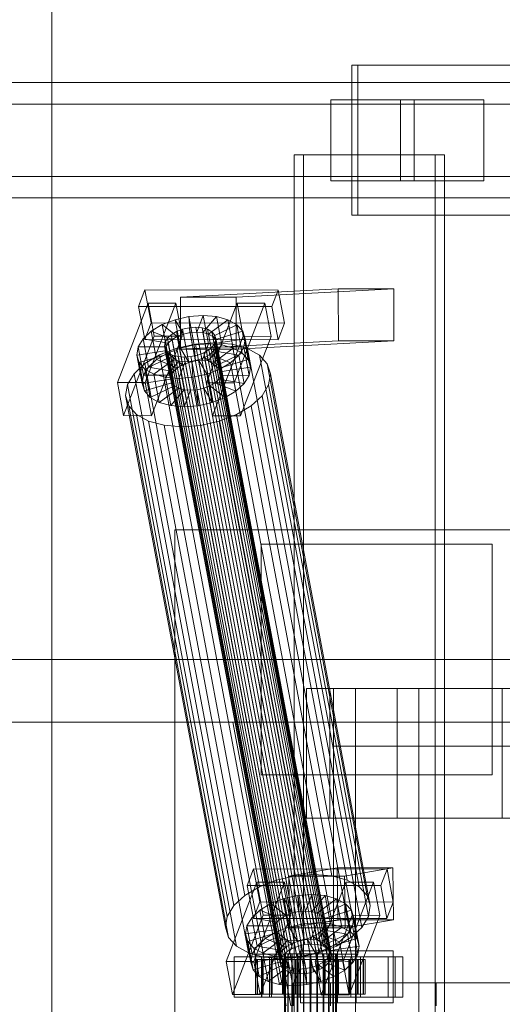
# Model space of a CAD drawing. Header units: millimetres. Extents: x -2233 to 61924, y -68080 to 6847.
# Tile 442 of 656: x 8505 to 8672, y -17870 to -17528. Entities that reach past the tile are written whole.
import ezdxf

# ---------------------------------------------------------------- set-up
doc = ezdxf.new("R2010")
doc.units = ezdxf.units.MM
doc.layers.add('superior_C01', color=7, linetype='Continuous', lineweight=0)
doc.layers.add('superior_mezcladora', color=7, linetype='Continuous', lineweight=0)

msp = doc.modelspace()

# ---------------------------------------------------------------- linework, layer by layer
at = {"layer": 'superior_C01'}
for p, q in [((8681.329, -17544), (8619.699, -17544)), ((8619.699, -17544), (8619.699, -17596)), ((8621.856, -17544), (8619.699, -17544)), ((8621.856, -17596), (8621.856, -17544)), ((8621.856, -17544), (8683.486, -17544)), ((9528.163, -17550), (8372.601, -17550)), ((8383.386, -17550), (9538.948, -17550)), ((9605.003, -17550), (8449.442, -17550)), ((8462.923, -17550), (9618.484, -17550)), ((8641.303, -17556), (8612.414, -17556)), ((8612.414, -17556), (8612.414, -17584)), ((8636.609, -17556), (8612.414, -17556)), ((8636.609, -17584), (8636.609, -17556)), ((8636.609, -17556), (8665.498, -17556)), ((8641.303, -17584), (8641.303, -17556)), ((8641.303, -17556), (8665.498, -17556)), ((8665.498, -17556), (8665.498, -17584)), ((9526.231, -17557.5), (8448.858, -17557.5)), ((8463.506, -17557.5), (9540.879, -17557.5)), ((8648.621, -17575), (8599.703, -17575)), ((8599.703, -17575), (8599.703, -18425)), ((8602.938, -17575), (8599.703, -17575)), ((8602.938, -18425), (8602.938, -17575)), ((8602.938, -17575), (8651.857, -17575)), ((8648.621, -18425), (8648.621, -17575)), ((8648.621, -17575), (8651.857, -17575)), ((8651.857, -17575), (8651.857, -18425)), ((8448.858, -17582.5), (9526.231, -17582.5)), ((8463.506, -17582.5), (9540.879, -17582.5)), ((8612.414, -17584), (8641.303, -17584)), ((8612.414, -17584), (8636.609, -17584)), ((8665.498, -17584), (8636.609, -17584)), ((8665.498, -17584), (8641.303, -17584)), ((8372.601, -17590), (9528.163, -17590)), ((8383.386, -17590), (9538.948, -17590)), ((8449.442, -17590), (9605.003, -17590)), ((8462.923, -17590), (9618.484, -17590)), ((8619.699, -17596), (8681.329, -17596)), ((8619.699, -17596), (8621.856, -17596)), ((8683.486, -17596), (8621.856, -17596)), ((8548.053, -17621.857), (8545.838, -17627.592)), ((8550.205, -17633.325), (8548.053, -17621.857)), ((8548.053, -17621.857), (8594.275, -17621.914)), ((8614.992, -17621.488), (8560.361, -17624.356)), ((8579.62, -17624.356), (8560.361, -17624.356)), ((8560.361, -17624.356), (8560.43, -17642.354)), ((8579.62, -17624.356), (8634.252, -17621.488)), ((8579.689, -17642.354), (8579.62, -17624.356)), ((8592.06, -17627.65), (8594.275, -17621.914)), ((8594.275, -17621.914), (8596.427, -17633.382)), ((8615.061, -17639.486), (8614.992, -17621.488)), ((8614.992, -17621.488), (8634.252, -17621.488)), ((8634.252, -17621.488), (8634.32, -17639.486)), ((8549.17, -17626.449), (8538.537, -17653.98)), ((8592.06, -17627.65), (8545.838, -17627.592)), ((8545.838, -17627.592), (8547.99, -17639.061)), ((8548.167, -17653.992), (8558.799, -17626.461)), ((8551.322, -17637.917), (8549.17, -17626.449)), ((8549.17, -17626.449), (8558.799, -17626.461)), ((8558.799, -17626.461), (8560.951, -17637.929)), ((8579.985, -17626.487), (8569.352, -17654.019)), ((8578.982, -17654.031), (8589.614, -17626.499)), ((8582.136, -17637.955), (8579.985, -17626.487)), ((8579.985, -17626.487), (8589.614, -17626.499)), ((8589.614, -17626.499), (8591.766, -17637.967)), ((8594.212, -17639.118), (8592.06, -17627.65)), ((8558.505, -17632.183), (8563.338, -17631.1)), ((8563.338, -17631.1), (8568.217, -17630.735)), ((8563.338, -17631.1), (8563.69, -17636.643)), ((8565.182, -17640.93), (8563.338, -17631.1)), ((8568.217, -17630.735), (8566.001, -17636.47)), ((8572.809, -17631.112), (8568.177, -17636.649)), ((8570.061, -17640.564), (8568.217, -17630.735)), ((8568.217, -17630.735), (8572.809, -17631.112)), ((8574.653, -17640.942), (8572.809, -17631.112)), ((8572.809, -17631.112), (8576.801, -17632.206)), ((8547.99, -17639.061), (8550.205, -17633.325)), ((8596.427, -17633.382), (8550.205, -17633.325)), ((8550.267, -17636.164), (8554.046, -17633.91)), ((8554.046, -17633.91), (8558.505, -17632.183)), ((8554.046, -17633.91), (8559.289, -17637.975)), ((8555.891, -17643.74), (8554.046, -17633.91)), ((8558.505, -17632.183), (8561.401, -17637.157)), ((8560.349, -17642.013), (8558.505, -17632.183)), ((8561.094, -17635.518), (8563.383, -17635.005)), ((8563.383, -17635.005), (8565.694, -17634.832)), ((8603.499, -17848.804), (8563.383, -17635.005)), ((8565.694, -17634.832), (8567.869, -17635.011)), ((8605.81, -17848.631), (8565.694, -17634.832)), ((8567.869, -17635.011), (8569.76, -17635.529)), ((8607.986, -17848.809), (8567.869, -17635.011)), ((8576.801, -17632.206), (8570.068, -17637.167)), ((8579.921, -17633.943), (8571.546, -17637.99)), ((8578.645, -17642.036), (8576.801, -17632.206)), ((8576.801, -17632.206), (8579.921, -17633.943)), ((8581.766, -17643.772), (8579.921, -17633.943)), ((8579.921, -17633.943), (8581.957, -17636.203)), ((8596.427, -17633.382), (8594.212, -17639.118)), ((8540.689, -17665.449), (8551.322, -17637.917)), ((8547.424, -17638.79), (8550.267, -17636.164)), ((8550.267, -17636.164), (8557.499, -17639.042)), ((8552.111, -17645.994), (8550.267, -17636.164)), ((8560.951, -17637.929), (8550.318, -17665.461)), ((8560.951, -17637.929), (8551.322, -17637.917)), ((8555.845, -17638.648), (8557.192, -17637.404)), ((8557.192, -17637.404), (8558.982, -17636.336)), ((8597.308, -17851.202), (8557.192, -17637.404)), ((8559.289, -17637.975), (8557.499, -17639.042)), ((8558.982, -17636.336), (8561.094, -17635.518)), ((8599.098, -17850.135), (8558.982, -17636.336)), ((8561.401, -17637.157), (8559.289, -17637.975)), ((8559.289, -17637.975), (8561.134, -17647.804)), ((8601.21, -17849.317), (8561.094, -17635.518)), ((8563.69, -17636.643), (8561.401, -17637.157)), ((8561.401, -17637.157), (8563.245, -17646.986)), ((8566.001, -17636.47), (8563.69, -17636.643)), ((8563.69, -17636.643), (8565.535, -17646.473)), ((8566.001, -17636.47), (8567.846, -17646.3)), ((8568.177, -17636.649), (8566.001, -17636.47)), ((8568.177, -17636.649), (8570.021, -17646.479)), ((8570.068, -17637.167), (8568.177, -17636.649)), ((8569.76, -17635.529), (8571.238, -17636.352)), ((8609.877, -17849.328), (8569.76, -17635.529)), ((8570.068, -17637.167), (8571.912, -17646.997)), ((8571.546, -17637.99), (8570.068, -17637.167)), ((8571.238, -17636.352), (8572.203, -17637.422)), ((8611.355, -17850.15), (8571.238, -17636.352)), ((8571.504, -17665.487), (8582.136, -17637.955)), ((8571.546, -17637.99), (8573.39, -17647.82)), ((8572.51, -17639.061), (8571.546, -17637.99)), ((8572.203, -17637.422), (8572.588, -17638.668)), ((8612.319, -17851.221), (8572.203, -17637.422)), ((8581.957, -17636.203), (8572.51, -17639.061)), ((8591.766, -17637.967), (8581.133, -17665.499)), ((8583.802, -17646.033), (8581.957, -17636.203)), ((8581.957, -17636.203), (8582.77, -17638.834)), ((8591.766, -17637.967), (8582.136, -17637.955)), ((8545.246, -17644.431), (8545.711, -17641.61)), ((8545.711, -17641.61), (8547.424, -17638.79)), ((8545.711, -17641.61), (8555.341, -17641.622)), ((8547.556, -17651.44), (8545.711, -17641.61)), ((8547.424, -17638.79), (8556.152, -17640.286)), ((8549.269, -17648.62), (8547.424, -17638.79)), ((8547.99, -17639.061), (8594.212, -17639.118)), ((8554.813, -17641.32), (8555.034, -17639.983)), ((8555.198, -17642.566), (8554.813, -17641.32)), ((8594.929, -17855.119), (8554.813, -17641.32)), ((8555.034, -17639.983), (8555.845, -17638.648)), ((8595.15, -17853.782), (8555.034, -17639.983)), ((8555.341, -17641.622), (8555.12, -17642.958)), ((8556.152, -17640.286), (8555.341, -17641.622)), ((8555.341, -17641.622), (8557.186, -17651.452)), ((8595.961, -17852.446), (8555.845, -17638.648)), ((8557.499, -17639.042), (8556.152, -17640.286)), ((8556.152, -17640.286), (8557.997, -17650.116)), ((8557.499, -17639.042), (8559.343, -17648.872)), ((8559.11, -17642.107), (8565.571, -17640.659)), ((8565.182, -17640.93), (8560.349, -17642.013)), ((8615.061, -17639.486), (8560.43, -17642.354)), ((8570.061, -17640.564), (8565.182, -17640.93)), ((8565.535, -17646.473), (8565.182, -17640.93)), ((8565.571, -17640.659), (8572.094, -17640.17)), ((8600.154, -17824.968), (8565.571, -17640.659)), ((8567.846, -17646.3), (8570.061, -17640.564)), ((8570.021, -17646.479), (8574.653, -17640.942)), ((8574.653, -17640.942), (8570.061, -17640.564)), ((8571.556, -17641.341), (8570.209, -17642.585)), ((8572.367, -17640.005), (8571.556, -17641.341)), ((8611.672, -17855.139), (8571.556, -17641.341)), ((8571.863, -17642.979), (8572.674, -17641.643)), ((8572.094, -17640.17), (8578.232, -17640.674)), ((8606.677, -17824.479), (8572.094, -17640.17)), ((8572.588, -17638.668), (8572.367, -17640.005)), ((8572.367, -17640.005), (8612.483, -17853.804)), ((8572.51, -17639.061), (8574.355, -17648.891)), ((8572.895, -17640.307), (8572.51, -17639.061)), ((8612.704, -17852.467), (8572.588, -17638.668)), ((8572.674, -17641.643), (8572.895, -17640.307)), ((8572.674, -17641.643), (8582.304, -17641.655)), ((8574.519, -17651.473), (8572.674, -17641.643)), ((8582.77, -17638.834), (8572.895, -17640.307)), ((8572.895, -17640.307), (8574.74, -17650.137)), ((8578.645, -17642.036), (8574.653, -17640.942)), ((8578.232, -17640.674), (8583.569, -17642.137)), ((8612.815, -17824.984), (8578.232, -17640.674)), ((8634.32, -17639.486), (8579.689, -17642.354)), ((8582.304, -17641.655), (8580.591, -17644.475)), ((8582.77, -17638.834), (8582.304, -17641.655)), ((8582.304, -17641.655), (8584.149, -17651.485)), ((8584.614, -17648.664), (8582.77, -17638.834)), ((8634.32, -17639.486), (8615.061, -17639.486)), ((8545.246, -17644.431), (8555.12, -17642.958)), ((8546.058, -17647.062), (8545.246, -17644.431)), ((8547.09, -17654.261), (8545.246, -17644.431)), ((8546.058, -17647.062), (8555.505, -17644.204)), ((8548.094, -17649.322), (8556.47, -17645.275)), ((8548.098, -17647.428), (8553.15, -17644.416)), ((8555.891, -17643.74), (8552.111, -17645.994)), ((8553.15, -17644.416), (8559.11, -17642.107)), ((8587.733, -17828.725), (8553.15, -17644.416)), ((8555.12, -17642.958), (8555.505, -17644.204)), ((8555.12, -17642.958), (8556.965, -17652.788)), ((8556.162, -17643.637), (8555.198, -17642.566)), ((8595.314, -17856.365), (8555.198, -17642.566)), ((8555.505, -17644.204), (8556.47, -17645.275)), ((8555.505, -17644.204), (8557.35, -17654.034)), ((8560.349, -17642.013), (8555.891, -17643.74)), ((8561.134, -17647.804), (8555.891, -17643.74)), ((8557.64, -17644.459), (8556.162, -17643.637)), ((8596.279, -17857.435), (8556.162, -17643.637)), ((8556.47, -17645.275), (8557.948, -17646.098)), ((8556.47, -17645.275), (8558.314, -17655.105)), ((8559.532, -17644.978), (8557.64, -17644.459)), ((8597.757, -17858.258), (8557.64, -17644.459)), ((8593.693, -17826.416), (8559.11, -17642.107)), ((8561.707, -17645.156), (8559.532, -17644.978)), ((8599.648, -17858.776), (8559.532, -17644.978)), ((8563.245, -17646.986), (8560.349, -17642.013)), ((8560.43, -17642.354), (8579.689, -17642.354)), ((8564.018, -17644.983), (8561.707, -17645.156)), ((8601.823, -17858.955), (8561.707, -17645.156)), ((8566.307, -17644.47), (8564.018, -17644.983)), ((8604.134, -17858.782), (8564.018, -17644.983)), ((8568.419, -17643.652), (8566.307, -17644.47)), ((8606.424, -17858.269), (8566.307, -17644.47)), ((8570.209, -17642.585), (8568.419, -17643.652)), ((8608.535, -17857.451), (8568.419, -17643.652)), ((8568.726, -17645.29), (8570.517, -17644.223)), ((8610.326, -17856.383), (8570.209, -17642.585)), ((8570.517, -17644.223), (8571.863, -17642.979)), ((8577.749, -17647.101), (8570.517, -17644.223)), ((8570.517, -17644.223), (8572.361, -17654.053)), ((8580.591, -17644.475), (8571.863, -17642.979)), ((8571.863, -17642.979), (8573.708, -17652.809)), ((8571.912, -17646.997), (8578.645, -17642.036)), ((8573.39, -17647.82), (8581.766, -17643.772)), ((8580.591, -17644.475), (8577.749, -17647.101)), ((8581.766, -17643.772), (8578.645, -17642.036)), ((8582.436, -17654.305), (8580.591, -17644.475)), ((8583.802, -17646.033), (8581.766, -17643.772)), ((8583.569, -17642.137), (8587.741, -17644.459)), ((8618.152, -17826.446), (8583.569, -17642.137)), ((8587.741, -17644.459), (8590.463, -17647.481)), ((8622.324, -17828.768), (8587.741, -17644.459)), ((8544.297, -17650.939), (8548.098, -17647.428)), ((8548.094, -17649.322), (8546.058, -17647.062)), ((8547.903, -17656.892), (8546.058, -17647.062)), ((8549.269, -17648.62), (8547.556, -17651.44)), ((8582.681, -17831.737), (8548.098, -17647.428)), ((8552.111, -17645.994), (8549.269, -17648.62)), ((8557.997, -17650.116), (8549.269, -17648.62)), ((8551.215, -17651.059), (8557.948, -17646.098)), ((8559.343, -17648.872), (8552.111, -17645.994)), ((8555.207, -17652.153), (8559.839, -17646.616)), ((8557.948, -17646.098), (8559.839, -17646.616)), ((8557.948, -17646.098), (8559.792, -17655.927)), ((8559.343, -17648.872), (8561.134, -17647.804)), ((8559.799, -17652.53), (8562.014, -17646.795)), ((8559.839, -17646.616), (8562.014, -17646.795)), ((8559.839, -17646.616), (8561.683, -17656.446)), ((8561.134, -17647.804), (8563.245, -17646.986)), ((8562.014, -17646.795), (8564.325, -17646.622)), ((8562.014, -17646.795), (8563.859, -17656.624)), ((8563.245, -17646.986), (8565.535, -17646.473)), ((8564.325, -17646.622), (8566.615, -17646.108)), ((8564.678, -17652.165), (8564.325, -17646.622)), ((8564.325, -17646.622), (8566.17, -17656.451)), ((8565.535, -17646.473), (8567.846, -17646.3)), ((8566.615, -17646.108), (8568.726, -17645.29)), ((8569.511, -17651.082), (8566.615, -17646.108)), ((8566.615, -17646.108), (8568.459, -17655.938)), ((8567.846, -17646.3), (8570.021, -17646.479)), ((8573.969, -17649.355), (8568.726, -17645.29)), ((8568.726, -17645.29), (8570.571, -17655.12)), ((8570.021, -17646.479), (8571.912, -17646.997)), ((8571.912, -17646.997), (8573.39, -17647.82)), ((8573.39, -17647.82), (8574.355, -17648.891)), ((8577.749, -17647.101), (8573.969, -17649.355)), ((8574.355, -17648.891), (8583.802, -17646.033)), ((8574.74, -17650.137), (8584.614, -17648.664)), ((8579.593, -17656.931), (8577.749, -17647.101)), ((8584.614, -17648.664), (8583.802, -17646.033)), ((8584.149, -17651.485), (8584.614, -17648.664)), ((8590.463, -17647.481), (8591.549, -17650.998)), ((8625.046, -17831.79), (8590.463, -17647.481)), ((8542.008, -17654.709), (8544.297, -17650.939)), ((8578.88, -17835.248), (8544.297, -17650.939)), ((8547.556, -17651.44), (8547.09, -17654.261)), ((8557.186, -17651.452), (8547.556, -17651.44)), ((8551.215, -17651.059), (8548.094, -17649.322)), ((8549.939, -17659.152), (8548.094, -17649.322)), ((8555.207, -17652.153), (8551.215, -17651.059)), ((8553.059, -17660.889), (8551.215, -17651.059)), ((8556.965, -17652.788), (8557.186, -17651.452)), ((8557.186, -17651.452), (8557.997, -17650.116)), ((8557.997, -17650.116), (8559.343, -17648.872)), ((8569.511, -17651.082), (8564.678, -17652.165)), ((8573.969, -17649.355), (8569.511, -17651.082)), ((8571.355, -17660.912), (8569.511, -17651.082)), ((8574.519, -17651.473), (8573.708, -17652.809)), ((8575.814, -17659.184), (8573.969, -17649.355)), ((8574.355, -17648.891), (8574.74, -17650.137)), ((8574.74, -17650.137), (8574.519, -17651.473)), ((8584.149, -17651.485), (8574.519, -17651.473)), ((8582.436, -17654.305), (8584.149, -17651.485)), ((8591.549, -17650.998), (8590.926, -17654.769)), ((8626.132, -17835.307), (8591.549, -17650.998)), ((8548.167, -17653.992), (8538.537, -17653.98)), ((8538.537, -17653.98), (8540.689, -17665.449)), ((8541.385, -17658.48), (8542.008, -17654.709)), ((8576.591, -17839.018), (8542.008, -17654.709)), ((8556.965, -17652.788), (8547.09, -17654.261)), ((8547.09, -17654.261), (8547.903, -17656.892)), ((8557.35, -17654.034), (8547.903, -17656.892)), ((8550.318, -17665.461), (8548.167, -17653.992)), ((8558.314, -17655.105), (8549.939, -17659.152)), ((8559.799, -17652.53), (8555.207, -17652.153)), ((8557.051, -17661.983), (8555.207, -17652.153)), ((8557.35, -17654.034), (8556.965, -17652.788)), ((8558.314, -17655.105), (8557.35, -17654.034)), ((8559.792, -17655.927), (8558.314, -17655.105)), ((8564.678, -17652.165), (8559.799, -17652.53)), ((8561.643, -17662.36), (8559.799, -17652.53)), ((8566.522, -17661.995), (8564.678, -17652.165)), ((8570.571, -17655.12), (8568.459, -17655.938)), ((8578.982, -17654.031), (8569.352, -17654.019)), ((8569.352, -17654.019), (8571.504, -17665.487)), ((8572.361, -17654.053), (8570.571, -17655.12)), ((8570.571, -17655.12), (8575.814, -17659.184)), ((8573.708, -17652.809), (8572.361, -17654.053)), ((8572.361, -17654.053), (8579.593, -17656.931)), ((8573.708, -17652.809), (8582.436, -17654.305)), ((8581.133, -17665.499), (8578.982, -17654.031)), ((8579.593, -17656.931), (8582.436, -17654.305)), ((8590.926, -17654.769), (8588.637, -17658.539)), ((8590.926, -17654.769), (8625.509, -17839.078)), ((8542.471, -17661.997), (8541.385, -17658.48)), ((8575.968, -17842.789), (8541.385, -17658.48)), ((8547.903, -17656.892), (8549.939, -17659.152)), ((8559.792, -17655.927), (8553.059, -17660.889)), ((8561.683, -17656.446), (8557.051, -17661.983)), ((8561.683, -17656.446), (8559.792, -17655.927)), ((8563.859, -17656.624), (8561.643, -17662.36)), ((8563.859, -17656.624), (8561.683, -17656.446)), ((8566.17, -17656.451), (8563.859, -17656.624)), ((8568.459, -17655.938), (8566.17, -17656.451)), ((8566.17, -17656.451), (8566.522, -17661.995)), ((8568.459, -17655.938), (8571.355, -17660.912)), ((8575.814, -17659.184), (8579.593, -17656.931)), ((8588.637, -17658.539), (8584.836, -17662.05)), ((8623.22, -17842.848), (8588.637, -17658.539)), ((8545.193, -17665.019), (8542.471, -17661.997)), ((8577.054, -17846.306), (8542.471, -17661.997)), ((8549.939, -17659.152), (8553.059, -17660.889)), ((8553.059, -17660.889), (8557.051, -17661.983)), ((8557.051, -17661.983), (8561.643, -17662.36)), ((8561.643, -17662.36), (8566.522, -17661.995)), ((8566.522, -17661.995), (8571.355, -17660.912)), ((8571.355, -17660.912), (8575.814, -17659.184)), ((8584.836, -17662.05), (8579.784, -17665.062)), ((8619.419, -17846.359), (8584.836, -17662.05)), ((8540.689, -17665.449), (8550.318, -17665.461)), ((8549.365, -17667.341), (8545.193, -17665.019)), ((8579.776, -17849.328), (8545.193, -17665.019)), ((8571.504, -17665.487), (8581.133, -17665.499)), ((8579.784, -17665.062), (8573.824, -17667.371)), ((8614.367, -17849.371), (8579.784, -17665.062)), ((8554.702, -17668.803), (8549.365, -17667.341)), ((8583.948, -17851.65), (8549.365, -17667.341)), ((8560.841, -17669.308), (8554.702, -17668.803)), ((8589.285, -17853.113), (8554.702, -17668.803)), ((8567.363, -17668.819), (8560.841, -17669.308)), ((8573.824, -17667.371), (8567.363, -17668.819)), ((8601.946, -17853.128), (8567.363, -17668.819)), ((8608.407, -17851.68), (8573.824, -17667.371)), ((8595.424, -17853.617), (8560.841, -17669.308)), ((1103.221, -17750), (10242.208, -17750)), ((10243.564, -17750), (1104.577, -17750)), ((8144.954, -17771.702), (8578.496, -17771.702)), ((8580.104, -17771.702), (8146.562, -17771.702)), ((8578.496, -17771.702), (8596.941, -17870)), ((8578.496, -17771.702), (8580.104, -17771.702)), ((8578.496, -17771.702), (9012.039, -17771.702)), ((8598.549, -17870), (8580.104, -17771.702)), ((9013.647, -17771.702), (8580.104, -17771.702)), ((8585.71, -17822.549), (8583.495, -17828.285)), ((8587.862, -17834.017), (8585.71, -17822.549)), ((8585.71, -17822.549), (8631.932, -17822.606)), ((8614.684, -17822.189), (8597.94, -17825.057)), ((8614.908, -17840.17), (8614.684, -17822.189)), ((8614.684, -17822.189), (8633.943, -17822.189)), ((8617.2, -17825.057), (8633.943, -17822.189)), ((8629.717, -17828.342), (8631.932, -17822.606)), ((8631.932, -17822.606), (8634.084, -17834.074)), ((8633.943, -17822.189), (8634.167, -17840.17)), ((8600.154, -17824.968), (8593.693, -17826.416)), ((8617.2, -17825.057), (8597.94, -17825.057)), ((8597.94, -17825.057), (8598.164, -17843.038)), ((8606.677, -17824.479), (8600.154, -17824.968)), ((8612.815, -17824.984), (8606.677, -17824.479)), ((8618.152, -17826.446), (8612.815, -17824.984)), ((8617.424, -17843.038), (8617.2, -17825.057)), ((8586.827, -17827.141), (8576.194, -17854.673)), ((8587.733, -17828.725), (8582.681, -17831.737)), ((8629.717, -17828.342), (8583.495, -17828.285)), ((8583.495, -17828.285), (8585.647, -17839.753)), ((8585.824, -17854.685), (8596.456, -17827.153)), ((8588.979, -17838.609), (8586.827, -17827.141)), ((8586.827, -17827.141), (8596.456, -17827.153)), ((8593.693, -17826.416), (8587.733, -17828.725)), ((8596.456, -17827.153), (8598.608, -17838.621)), ((8617.642, -17827.179), (8607.009, -17854.711)), ((8616.639, -17854.723), (8627.271, -17827.191)), ((8619.794, -17838.647), (8617.642, -17827.179)), ((8617.642, -17827.179), (8627.271, -17827.191)), ((8622.324, -17828.768), (8618.152, -17826.446)), ((8625.046, -17831.79), (8622.324, -17828.768)), ((8627.271, -17827.191), (8629.423, -17838.659)), ((8631.869, -17839.81), (8629.717, -17828.342)), ((8582.681, -17831.737), (8578.88, -17835.248)), ((8591.703, -17834.603), (8596.162, -17832.875)), ((8596.162, -17832.875), (8600.995, -17831.792)), ((8596.162, -17832.875), (8599.058, -17837.849)), ((8598.006, -17842.705), (8596.162, -17832.875)), ((8600.995, -17831.792), (8605.874, -17831.427)), ((8600.995, -17831.792), (8601.348, -17837.336)), ((8602.839, -17841.622), (8600.995, -17831.792)), ((8605.874, -17831.427), (8603.659, -17837.163)), ((8610.466, -17831.804), (8605.834, -17837.341)), ((8607.718, -17841.257), (8605.874, -17831.427)), ((8605.874, -17831.427), (8610.466, -17831.804)), ((8614.458, -17832.898), (8607.725, -17837.86)), ((8612.31, -17841.634), (8610.466, -17831.804)), ((8610.466, -17831.804), (8614.458, -17832.898)), ((8616.302, -17842.728), (8614.458, -17832.898)), ((8614.458, -17832.898), (8617.578, -17834.635)), ((8626.132, -17835.307), (8625.046, -17831.79)), ((8578.88, -17835.248), (8576.591, -17839.018)), ((8585.647, -17839.753), (8587.862, -17834.017)), ((8634.084, -17834.074), (8587.862, -17834.017)), ((8587.924, -17836.856), (8591.703, -17834.603)), ((8591.703, -17834.603), (8596.946, -17838.667)), ((8593.548, -17844.433), (8591.703, -17834.603)), ((8617.578, -17834.635), (8609.203, -17838.682)), ((8619.423, -17844.465), (8617.578, -17834.635)), ((8617.578, -17834.635), (8619.614, -17836.895)), ((8625.509, -17839.078), (8626.132, -17835.307)), ((8634.084, -17834.074), (8631.869, -17839.81)), ((8576.591, -17839.018), (8575.968, -17842.789)), ((8578.346, -17866.141), (8588.979, -17838.609)), ((8583.369, -17842.302), (8585.081, -17839.482)), ((8585.081, -17839.482), (8587.924, -17836.856)), ((8585.081, -17839.482), (8593.81, -17840.978)), ((8586.926, -17849.312), (8585.081, -17839.482)), ((8585.647, -17839.753), (8631.869, -17839.81)), ((8587.924, -17836.856), (8595.156, -17839.734)), ((8589.769, -17846.686), (8587.924, -17836.856)), ((8598.608, -17838.621), (8587.976, -17866.153)), ((8598.608, -17838.621), (8588.979, -17838.609)), ((8595.156, -17839.734), (8593.81, -17840.978)), ((8596.946, -17838.667), (8595.156, -17839.734)), ((8595.156, -17839.734), (8597.001, -17849.564)), ((8599.058, -17837.849), (8596.946, -17838.667)), ((8596.946, -17838.667), (8598.791, -17848.497)), ((8601.348, -17837.336), (8599.058, -17837.849)), ((8599.058, -17837.849), (8600.903, -17847.679)), ((8603.659, -17837.163), (8601.348, -17837.336)), ((8601.348, -17837.336), (8603.192, -17847.165)), ((8603.659, -17837.163), (8605.503, -17846.992)), ((8605.834, -17837.341), (8603.659, -17837.163)), ((8605.834, -17837.341), (8607.678, -17847.171)), ((8607.725, -17837.86), (8605.834, -17837.341)), ((8607.725, -17837.86), (8609.569, -17847.689)), ((8609.203, -17838.682), (8607.725, -17837.86)), ((8609.161, -17866.179), (8619.794, -17838.647)), ((8609.203, -17838.682), (8611.047, -17848.512)), ((8610.167, -17839.753), (8609.203, -17838.682)), ((8619.614, -17836.895), (8610.167, -17839.753)), ((8610.167, -17839.753), (8612.012, -17849.583)), ((8610.552, -17840.999), (8610.167, -17839.753)), ((8620.427, -17839.526), (8610.552, -17840.999)), ((8629.423, -17838.659), (8618.79, -17866.191)), ((8621.459, -17846.725), (8619.614, -17836.895)), ((8619.614, -17836.895), (8620.427, -17839.526)), ((8629.423, -17838.659), (8619.794, -17838.647)), ((8620.427, -17839.526), (8619.961, -17842.347)), ((8622.272, -17849.356), (8620.427, -17839.526)), ((8623.22, -17842.848), (8625.509, -17839.078)), ((8575.968, -17842.789), (8577.054, -17846.306)), ((8582.903, -17845.123), (8583.369, -17842.302)), ((8583.369, -17842.302), (8592.998, -17842.314)), ((8585.213, -17852.132), (8583.369, -17842.302)), ((8592.998, -17842.314), (8592.778, -17843.65)), ((8593.81, -17840.978), (8592.998, -17842.314)), ((8592.998, -17842.314), (8594.843, -17852.144)), ((8598.006, -17842.705), (8593.548, -17844.433)), ((8593.81, -17840.978), (8595.654, -17850.808)), ((8602.839, -17841.622), (8598.006, -17842.705)), ((8600.903, -17847.679), (8598.006, -17842.705)), ((8614.908, -17840.17), (8598.164, -17843.038)), ((8598.164, -17843.038), (8617.424, -17843.038)), ((8607.718, -17841.257), (8602.839, -17841.622)), ((8603.192, -17847.165), (8602.839, -17841.622)), ((8605.503, -17846.992), (8607.718, -17841.257)), ((8607.678, -17847.171), (8612.31, -17841.634)), ((8612.31, -17841.634), (8607.718, -17841.257)), ((8609.52, -17843.671), (8610.332, -17842.335)), ((8609.569, -17847.689), (8616.302, -17842.728)), ((8610.332, -17842.335), (8610.552, -17840.999)), ((8610.332, -17842.335), (8619.961, -17842.347)), ((8612.176, -17852.165), (8610.332, -17842.335)), ((8610.552, -17840.999), (8612.397, -17850.829)), ((8616.302, -17842.728), (8612.31, -17841.634)), ((8634.167, -17840.17), (8614.908, -17840.17)), ((8619.423, -17844.465), (8616.302, -17842.728)), ((8634.167, -17840.17), (8617.424, -17843.038)), ((8619.961, -17842.347), (8618.249, -17845.167)), ((8619.419, -17846.359), (8623.22, -17842.848)), ((8619.961, -17842.347), (8621.806, -17852.177)), ((8577.054, -17846.306), (8579.776, -17849.328)), ((8582.903, -17845.123), (8592.778, -17843.65)), ((8583.715, -17847.754), (8582.903, -17845.123)), ((8584.747, -17854.953), (8582.903, -17845.123)), ((8583.715, -17847.754), (8593.163, -17844.897)), ((8585.751, -17850.015), (8594.127, -17845.967)), ((8593.548, -17844.433), (8589.769, -17846.686)), ((8592.778, -17843.65), (8593.163, -17844.897)), ((8592.778, -17843.65), (8594.622, -17853.48)), ((8593.163, -17844.897), (8594.127, -17845.967)), ((8593.163, -17844.897), (8595.007, -17854.726)), ((8598.791, -17848.497), (8593.548, -17844.433)), ((8594.127, -17845.967), (8595.605, -17846.79)), ((8594.127, -17845.967), (8595.971, -17855.797)), ((8604.272, -17846.801), (8606.383, -17845.983)), ((8606.383, -17845.983), (8608.174, -17844.915)), ((8611.626, -17850.047), (8606.383, -17845.983)), ((8606.383, -17845.983), (8608.228, -17855.812)), ((8608.174, -17844.915), (8609.52, -17843.671)), ((8615.406, -17847.793), (8608.174, -17844.915)), ((8608.174, -17844.915), (8610.018, -17854.745)), ((8618.249, -17845.167), (8609.52, -17843.671)), ((8609.52, -17843.671), (8611.365, -17853.501)), ((8611.047, -17848.512), (8619.423, -17844.465)), ((8614.367, -17849.371), (8619.419, -17846.359)), ((8618.249, -17845.167), (8615.406, -17847.793)), ((8620.093, -17854.997), (8618.249, -17845.167)), ((8621.459, -17846.725), (8619.423, -17844.465)), ((8579.776, -17849.328), (8583.948, -17851.65)), ((8585.751, -17850.015), (8583.715, -17847.754)), ((8585.56, -17857.584), (8583.715, -17847.754)), ((8586.926, -17849.312), (8585.213, -17852.132)), ((8588.872, -17851.751), (8585.751, -17850.015)), ((8587.596, -17859.844), (8585.751, -17850.015)), ((8589.769, -17846.686), (8586.926, -17849.312)), ((8595.654, -17850.808), (8586.926, -17849.312)), ((8588.872, -17851.751), (8595.605, -17846.79)), ((8597.001, -17849.564), (8589.769, -17846.686)), ((8592.864, -17852.845), (8597.496, -17847.308)), ((8595.605, -17846.79), (8597.496, -17847.308)), ((8595.605, -17846.79), (8597.449, -17856.62)), ((8595.654, -17850.808), (8597.001, -17849.564)), ((8597.001, -17849.564), (8598.791, -17848.497)), ((8597.456, -17853.223), (8599.671, -17847.487)), ((8597.496, -17847.308), (8599.671, -17847.487)), ((8597.496, -17847.308), (8599.341, -17857.138)), ((8598.791, -17848.497), (8600.903, -17847.679)), ((8601.21, -17849.317), (8599.098, -17850.135)), ((8599.671, -17847.487), (8601.982, -17847.314)), ((8599.671, -17847.487), (8601.516, -17857.317)), ((8600.903, -17847.679), (8603.192, -17847.165)), ((8603.499, -17848.804), (8601.21, -17849.317)), ((8601.982, -17847.314), (8604.272, -17846.801)), ((8602.335, -17852.857), (8601.982, -17847.314)), ((8601.982, -17847.314), (8603.827, -17857.144)), ((8603.192, -17847.165), (8605.503, -17846.992)), ((8605.81, -17848.631), (8603.499, -17848.804)), ((8607.168, -17851.774), (8604.272, -17846.801)), ((8604.272, -17846.801), (8606.116, -17856.631)), ((8605.503, -17846.992), (8607.678, -17847.171)), ((8607.986, -17848.809), (8605.81, -17848.631)), ((8611.626, -17850.047), (8607.168, -17851.774)), ((8607.678, -17847.171), (8609.569, -17847.689)), ((8609.877, -17849.328), (8607.986, -17848.809)), ((8608.407, -17851.68), (8614.367, -17849.371)), ((8609.569, -17847.689), (8611.047, -17848.512)), ((8611.355, -17850.15), (8609.877, -17849.328)), ((8611.047, -17848.512), (8612.012, -17849.583)), ((8615.406, -17847.793), (8611.626, -17850.047)), ((8613.471, -17859.877), (8611.626, -17850.047)), ((8612.012, -17849.583), (8621.459, -17846.725)), ((8612.012, -17849.583), (8612.397, -17850.829)), ((8612.397, -17850.829), (8622.272, -17849.356)), ((8617.25, -17857.623), (8615.406, -17847.793)), ((8622.272, -17849.356), (8621.459, -17846.725)), ((8621.806, -17852.177), (8622.272, -17849.356)), ((8588.603, -17853), (8578.973, -17853)), ((8578.973, -17853), (8578.973, -17867)), ((8591.915, -17853), (8578.973, -17853)), ((8583.948, -17851.65), (8589.285, -17853.113)), ((8585.213, -17852.132), (8584.747, -17854.953)), ((8594.843, -17852.144), (8585.213, -17852.132)), ((8634.709, -17853), (8588.487, -17853)), ((8588.487, -17853), (8588.487, -17867)), ((8591.183, -17853), (8588.487, -17853)), ((8588.603, -17867), (8588.603, -17853)), ((8588.603, -17853), (8601.545, -17853)), ((8592.864, -17852.845), (8588.872, -17851.751)), ((8590.716, -17861.581), (8588.872, -17851.751)), ((8589.285, -17853.113), (8595.424, -17853.617)), ((8591.183, -17867), (8591.183, -17853)), ((8591.183, -17853), (8637.405, -17853)), ((8591.915, -17867), (8591.915, -17853)), ((8591.915, -17853), (8601.545, -17853)), ((8597.456, -17853.223), (8592.864, -17852.845)), ((8594.708, -17862.675), (8592.864, -17852.845)), ((8594.622, -17853.48), (8594.843, -17852.144)), ((8594.843, -17852.144), (8595.654, -17850.808)), ((8595.961, -17852.446), (8595.15, -17853.782)), ((8595.424, -17853.617), (8601.946, -17853.128)), ((8597.308, -17851.202), (8595.961, -17852.446)), ((8596.678, -17852), (8596.397, -17852)), ((8596.397, -17852), (8596.73, -17852)), ((8596.397, -18148), (8596.397, -17852)), ((8597.553, -17852), (8596.678, -17852)), ((8596.678, -18148), (8596.678, -17852)), ((8596.73, -17852), (8597.653, -17852)), ((8596.73, -18148), (8596.73, -17852)), ((8599.098, -17850.135), (8597.308, -17851.202)), ((8602.335, -17852.857), (8597.456, -17853.223)), ((8599.301, -17863.052), (8597.456, -17853.223)), ((8598.962, -17852), (8597.553, -17852)), ((8597.553, -18148), (8597.553, -17852)), ((8597.653, -17852), (8599.105, -17852)), ((8597.653, -18148), (8597.653, -17852)), ((8600.81, -17852), (8598.962, -17852)), ((8598.962, -18148), (8598.962, -17852)), ((8599.105, -17852), (8600.984, -17852)), ((8599.105, -18148), (8599.105, -17852)), ((8602.97, -17852), (8600.81, -17852)), ((8600.81, -18148), (8600.81, -17852)), ((8600.984, -17852), (8603.165, -17852)), ((8600.984, -18148), (8600.984, -17852)), ((8601.545, -17853), (8601.545, -17867)), ((8601.946, -17853.128), (8608.407, -17851.68)), ((8621.228, -17851), (8601.968, -17851)), ((8601.968, -17851), (8601.968, -17869)), ((8614.802, -17851), (8601.968, -17851)), ((8607.168, -17851.774), (8602.335, -17852.857)), ((8604.179, -17862.687), (8602.335, -17852.857)), ((8605.296, -17852), (8602.97, -17852)), ((8602.97, -18148), (8602.97, -17852)), ((8603.165, -17852), (8605.498, -17852)), ((8603.165, -18148), (8603.165, -17852)), ((8607.629, -17852), (8605.296, -17852)), ((8605.296, -18148), (8605.296, -17852)), ((8605.498, -17852), (8607.823, -17852)), ((8605.498, -18148), (8605.498, -17852)), ((8609.013, -17861.604), (8607.168, -17851.774)), ((8609.809, -17852), (8607.629, -17852)), ((8607.629, -18148), (8607.629, -17852)), ((8607.823, -17852), (8609.984, -17852)), ((8607.823, -18148), (8607.823, -17852)), ((8619.418, -17853), (8609.788, -17853)), ((8609.788, -17853), (8609.788, -17867)), ((8622.73, -17853), (8609.788, -17853)), ((8611.689, -17852), (8609.809, -17852)), ((8609.809, -18148), (8609.809, -17852)), ((8609.984, -17852), (8611.832, -17852)), ((8609.984, -18148), (8609.984, -17852)), ((8612.319, -17851.221), (8611.355, -17850.15)), ((8612.176, -17852.165), (8611.365, -17853.501)), ((8613.14, -17852), (8611.689, -17852)), ((8611.689, -18148), (8611.689, -17852)), ((8611.832, -17852), (8613.241, -17852)), ((8611.832, -18148), (8611.832, -17852)), ((8612.397, -17850.829), (8612.176, -17852.165)), ((8621.806, -17852.177), (8612.176, -17852.165)), ((8612.704, -17852.467), (8612.319, -17851.221)), ((8612.483, -17853.804), (8612.704, -17852.467)), ((8614.064, -17852), (8613.14, -17852)), ((8613.14, -18148), (8613.14, -17852)), ((8613.241, -17852), (8614.116, -17852)), ((8613.241, -18148), (8613.241, -17852)), ((8614.396, -17852), (8614.064, -17852)), ((8614.064, -17852), (8614.064, -18148)), ((8614.116, -17852), (8614.396, -17852)), ((8614.116, -18148), (8614.116, -17852)), ((8614.396, -18148), (8614.396, -17852)), ((8614.802, -17869), (8614.802, -17851)), ((8614.802, -17851), (8634.061, -17851)), ((8619.418, -17867), (8619.418, -17853)), ((8619.418, -17853), (8632.36, -17853)), ((8620.093, -17854.997), (8621.806, -17852.177)), ((8621.228, -17869), (8621.228, -17851)), ((8621.228, -17851), (8634.061, -17851)), ((8622.73, -17867), (8622.73, -17853)), ((8622.73, -17853), (8632.36, -17853)), ((8632.36, -17853), (8632.36, -17867)), ((8634.061, -17851), (8634.061, -17869)), ((8634.709, -17867), (8634.709, -17853)), ((8634.709, -17853), (8637.405, -17853)), ((8637.405, -17853), (8637.405, -17867)), ((8585.824, -17854.685), (8576.194, -17854.673)), ((8576.194, -17854.673), (8578.346, -17866.141)), ((8594.622, -17853.48), (8584.747, -17854.953)), ((8584.747, -17854.953), (8585.56, -17857.584)), ((8595.007, -17854.726), (8585.56, -17857.584)), ((8587.976, -17866.153), (8585.824, -17854.685)), ((8586.99, -17854), (8586.398, -17854)), ((8586.398, -17854), (8596.397, -17854)), ((8586.398, -17866), (8586.398, -17854)), ((8586.398, -17854), (8587.1, -17854)), ((8588.837, -17854), (8586.99, -17854)), ((8586.99, -17854), (8596.678, -17854)), ((8586.99, -17866), (8586.99, -17854)), ((8587.1, -17854), (8596.73, -17854)), ((8587.1, -17866), (8587.1, -17854)), ((8587.1, -17854), (8589.05, -17854)), ((8595.971, -17855.797), (8587.596, -17859.844)), ((8591.812, -17854), (8588.837, -17854)), ((8588.837, -17854), (8597.553, -17854)), ((8588.837, -17866), (8588.837, -17854)), ((8589.05, -17854), (8597.653, -17854)), ((8589.05, -17866), (8589.05, -17854)), ((8589.05, -17854), (8592.113, -17854)), ((8597.449, -17856.62), (8590.716, -17861.581)), ((8595.713, -17854), (8591.812, -17854)), ((8591.812, -17854), (8598.962, -17854)), ((8591.812, -17866), (8591.812, -17854)), ((8592.113, -17854), (8599.105, -17854)), ((8592.113, -17866), (8592.113, -17854)), ((8592.113, -17854), (8596.082, -17854)), ((8595.007, -17854.726), (8594.622, -17853.48)), ((8595.15, -17853.782), (8594.929, -17855.119)), ((8594.929, -17855.119), (8595.314, -17856.365)), ((8595.971, -17855.797), (8595.007, -17854.726)), ((8595.314, -17856.365), (8596.279, -17857.435)), ((8600.274, -17854), (8595.713, -17854)), ((8595.713, -17854), (8600.81, -17854)), ((8595.713, -17866), (8595.713, -17854)), ((8597.449, -17856.62), (8595.971, -17855.797)), ((8596.082, -17854), (8600.984, -17854)), ((8596.082, -17866), (8596.082, -17854)), ((8596.082, -17854), (8600.685, -17854)), ((8596.397, -17854), (8596.678, -17854)), ((8596.397, -17854), (8596.397, -17866)), ((8596.73, -17854), (8596.397, -17854)), ((8596.678, -17854), (8597.553, -17854)), ((8596.678, -17854), (8596.678, -17866)), ((8596.73, -17854), (8596.73, -17866)), ((8597.653, -17854), (8596.73, -17854)), ((8599.341, -17857.138), (8597.449, -17856.62)), ((8597.553, -17854), (8598.962, -17854)), ((8597.553, -17854), (8597.553, -17866)), ((8597.653, -17854), (8597.653, -17866)), ((8599.105, -17854), (8597.653, -17854)), ((8598.962, -17854), (8600.81, -17854)), ((8598.962, -17854), (8598.962, -17866)), ((8599.105, -17854), (8599.105, -17866)), ((8600.984, -17854), (8599.105, -17854)), ((8605.184, -17854), (8600.274, -17854)), ((8600.274, -17854), (8602.97, -17854)), ((8600.274, -17866), (8600.274, -17854)), ((8600.685, -17854), (8603.165, -17854)), ((8600.685, -17866), (8600.685, -17854)), ((8600.685, -17854), (8605.61, -17854)), ((8600.81, -17854), (8602.97, -17854)), ((8600.81, -17854), (8600.81, -17866)), ((8600.984, -17854), (8600.984, -17866)), ((8603.165, -17854), (8600.984, -17854)), ((8602.97, -17854), (8605.296, -17854)), ((8602.97, -17854), (8602.97, -17866)), ((8603.165, -17854), (8603.165, -17866)), ((8605.498, -17854), (8603.165, -17854)), ((8606.116, -17856.631), (8603.827, -17857.144)), ((8610.109, -17854), (8605.184, -17854)), ((8605.184, -17854), (8605.296, -17854)), ((8605.184, -17866), (8605.184, -17854)), ((8605.296, -17854), (8607.629, -17854)), ((8605.296, -17854), (8605.296, -17866)), ((8605.61, -17854), (8605.498, -17854)), ((8605.498, -17854), (8605.498, -17866)), ((8607.823, -17854), (8605.498, -17854)), ((8605.61, -17866), (8605.61, -17854)), ((8605.61, -17854), (8610.52, -17854)), ((8608.228, -17855.812), (8606.116, -17856.631)), ((8606.116, -17856.631), (8609.013, -17861.604)), ((8616.639, -17854.723), (8607.009, -17854.711)), ((8607.009, -17854.711), (8609.161, -17866.179)), ((8610.109, -17854), (8607.629, -17854)), ((8607.629, -17854), (8609.809, -17854)), ((8607.629, -17854), (8607.629, -17866)), ((8610.52, -17854), (8607.823, -17854)), ((8607.823, -17854), (8607.823, -17866)), ((8609.984, -17854), (8607.823, -17854)), ((8610.018, -17854.745), (8608.228, -17855.812)), ((8608.228, -17855.812), (8613.471, -17859.877)), ((8608.535, -17857.451), (8610.326, -17856.383)), ((8614.712, -17854), (8609.809, -17854)), ((8609.809, -17854), (8611.689, -17854)), ((8609.809, -17854), (8609.809, -17866)), ((8615.08, -17854), (8609.984, -17854)), ((8609.984, -17854), (8609.984, -17866)), ((8611.832, -17854), (8609.984, -17854)), ((8611.365, -17853.501), (8610.018, -17854.745)), ((8610.018, -17854.745), (8617.25, -17857.623)), ((8614.712, -17854), (8610.109, -17854)), ((8610.109, -17866), (8610.109, -17854)), ((8610.326, -17856.383), (8611.672, -17855.139)), ((8610.52, -17866), (8610.52, -17854)), ((8610.52, -17854), (8615.08, -17854)), ((8611.365, -17853.501), (8620.093, -17854.997)), ((8611.672, -17855.139), (8612.483, -17853.804)), ((8618.681, -17854), (8611.689, -17854)), ((8611.689, -17854), (8613.14, -17854)), ((8611.689, -17854), (8611.689, -17866)), ((8618.981, -17854), (8611.832, -17854)), ((8611.832, -17854), (8611.832, -17866)), ((8613.241, -17854), (8611.832, -17854)), ((8621.744, -17854), (8613.14, -17854)), ((8613.14, -17854), (8614.064, -17854)), ((8613.14, -17854), (8613.14, -17866)), ((8621.957, -17854), (8613.241, -17854)), ((8613.241, -17854), (8613.241, -17866)), ((8614.116, -17854), (8613.241, -17854)), ((8614.064, -17854), (8623.693, -17854)), ((8614.064, -17866), (8614.064, -17854)), ((8614.064, -17854), (8614.396, -17854)), ((8623.803, -17854), (8614.116, -17854)), ((8614.116, -17854), (8614.116, -17866)), ((8614.396, -17854), (8614.116, -17854)), ((8624.396, -17854), (8614.396, -17854)), ((8614.396, -17854), (8614.396, -17866)), ((8618.681, -17854), (8614.712, -17854)), ((8614.712, -17866), (8614.712, -17854)), ((8615.08, -17866), (8615.08, -17854)), ((8615.08, -17854), (8618.981, -17854)), ((8618.79, -17866.191), (8616.639, -17854.723)), ((8617.25, -17857.623), (8620.093, -17854.997)), ((8621.744, -17854), (8618.681, -17854)), ((8618.681, -17866), (8618.681, -17854)), ((8618.981, -17866), (8618.981, -17854)), ((8618.981, -17854), (8621.957, -17854)), ((8623.693, -17854), (8621.744, -17854)), ((8621.744, -17866), (8621.744, -17854)), ((8621.957, -17866), (8621.957, -17854)), ((8621.957, -17854), (8623.803, -17854)), ((8623.693, -17854), (8623.693, -17866)), ((8624.396, -17854), (8623.693, -17854)), ((8623.803, -17866), (8623.803, -17854)), ((8623.803, -17854), (8624.396, -17854)), ((8624.396, -17866), (8624.396, -17854)), ((8585.56, -17857.584), (8587.596, -17859.844)), ((8587.596, -17859.844), (8590.716, -17861.581)), ((8599.341, -17857.138), (8594.708, -17862.675)), ((8596.279, -17857.435), (8597.757, -17858.258)), ((8597.757, -17858.258), (8599.648, -17858.776)), ((8601.516, -17857.317), (8599.301, -17863.052)), ((8601.516, -17857.317), (8599.341, -17857.138)), ((8599.648, -17858.776), (8601.823, -17858.955)), ((8603.827, -17857.144), (8601.516, -17857.317)), ((8601.823, -17858.955), (8604.134, -17858.782)), ((8603.827, -17857.144), (8604.179, -17862.687)), ((8604.134, -17858.782), (8606.424, -17858.269)), ((8606.424, -17858.269), (8608.535, -17857.451)), ((8609.013, -17861.604), (8613.471, -17859.877)), ((8613.471, -17859.877), (8617.25, -17857.623)), ((8590.716, -17861.581), (8594.708, -17862.675)), ((8594.708, -17862.675), (8599.301, -17863.052)), ((8599.301, -17863.052), (8604.179, -17862.687)), ((8604.179, -17862.687), (8609.013, -17861.604)), ((8578.346, -17866.141), (8587.976, -17866.153)), ((8578.973, -17867), (8588.603, -17867)), ((8578.973, -17867), (8591.915, -17867)), ((8596.397, -17866), (8586.398, -17866)), ((8586.398, -17866), (8586.99, -17866)), ((8587.1, -17866), (8586.398, -17866)), ((8596.678, -17866), (8586.99, -17866)), ((8586.99, -17866), (8588.837, -17866)), ((8596.73, -17866), (8587.1, -17866)), ((8589.05, -17866), (8587.1, -17866)), ((8588.487, -17867), (8634.709, -17867)), ((8588.487, -17867), (8591.183, -17867)), ((8601.545, -17867), (8588.603, -17867)), ((8597.553, -17866), (8588.837, -17866)), ((8588.837, -17866), (8591.812, -17866)), ((8597.653, -17866), (8589.05, -17866)), ((8592.113, -17866), (8589.05, -17866)), ((8637.405, -17867), (8591.183, -17867)), ((8598.962, -17866), (8591.812, -17866)), ((8591.812, -17866), (8595.713, -17866)), ((8601.545, -17867), (8591.915, -17867)), ((8599.105, -17866), (8592.113, -17866)), ((8596.082, -17866), (8592.113, -17866)), ((8600.81, -17866), (8595.713, -17866)), ((8595.713, -17866), (8600.274, -17866)), ((8600.984, -17866), (8596.082, -17866)), ((8600.685, -17866), (8596.082, -17866)), ((8596.678, -17866), (8596.397, -17866)), ((8596.397, -17866), (8596.73, -17866)), ((8597.553, -17866), (8596.678, -17866)), ((8596.73, -17866), (8597.653, -17866)), ((8598.962, -17866), (8597.553, -17866)), ((8597.653, -17866), (8599.105, -17866)), ((8600.81, -17866), (8598.962, -17866)), ((8599.105, -17866), (8600.984, -17866)), ((8602.97, -17866), (8600.274, -17866)), ((8600.274, -17866), (8605.184, -17866)), ((8603.165, -17866), (8600.685, -17866)), ((8605.61, -17866), (8600.685, -17866)), ((8602.97, -17866), (8600.81, -17866)), ((8600.984, -17866), (8603.165, -17866)), ((8605.296, -17866), (8602.97, -17866)), ((8603.165, -17866), (8605.498, -17866)), ((8605.296, -17866), (8605.184, -17866)), ((8605.184, -17866), (8610.109, -17866)), ((8607.629, -17866), (8605.296, -17866)), ((8605.498, -17866), (8605.61, -17866)), ((8605.498, -17866), (8607.823, -17866)), ((8610.52, -17866), (8605.61, -17866)), ((8609.809, -17866), (8607.629, -17866)), ((8607.629, -17866), (8610.109, -17866)), ((8607.823, -17866), (8610.52, -17866)), ((8607.823, -17866), (8609.984, -17866)), ((8609.161, -17866.179), (8618.79, -17866.191)), ((8609.788, -17867), (8619.418, -17867)), ((8609.788, -17867), (8622.73, -17867)), ((8611.689, -17866), (8609.809, -17866)), ((8609.809, -17866), (8614.712, -17866)), ((8609.984, -17866), (8615.08, -17866)), ((8609.984, -17866), (8611.832, -17866)), ((8610.109, -17866), (8614.712, -17866)), ((8615.08, -17866), (8610.52, -17866)), ((8613.14, -17866), (8611.689, -17866)), ((8611.689, -17866), (8618.681, -17866)), ((8611.832, -17866), (8618.981, -17866)), ((8611.832, -17866), (8613.241, -17866)), ((8614.064, -17866), (8613.14, -17866)), ((8613.14, -17866), (8621.744, -17866)), ((8613.241, -17866), (8621.957, -17866)), ((8613.241, -17866), (8614.116, -17866)), ((8623.693, -17866), (8614.064, -17866)), ((8614.396, -17866), (8614.064, -17866)), ((8614.116, -17866), (8623.803, -17866)), ((8614.116, -17866), (8614.396, -17866)), ((8614.396, -17866), (8624.396, -17866)), ((8614.712, -17866), (8618.681, -17866)), ((8618.981, -17866), (8615.08, -17866)), ((8618.681, -17866), (8621.744, -17866)), ((8621.957, -17866), (8618.981, -17866)), ((8632.36, -17867), (8619.418, -17867)), ((8621.744, -17866), (8623.693, -17866)), ((8623.803, -17866), (8621.957, -17866)), ((8632.36, -17867), (8622.73, -17867)), ((8623.693, -17866), (8624.396, -17866)), ((8624.396, -17866), (8623.803, -17866)), ((8637.405, -17867), (8634.709, -17867)), ((8601.968, -17869), (8621.228, -17869)), ((8614.802, -17869), (8601.968, -17869)), ((8634.061, -17869), (8614.802, -17869)), ((8634.061, -17869), (8621.228, -17869))]:
    msp.add_line(p, q, dxfattribs=at)
at = {"layer": 'superior_mezcladora'}
for p, q in [((8515.881, -18750), (8515.881, -17250)), ((8558.381, -18465), (8558.381, -17705)), ((8558.381, -17705), (8978.381, -17705)), ((8588.381, -17790), (8588.381, -17710)), ((8588.381, -17710), (8668.381, -17710)), ((8668.381, -17710), (8668.381, -17790)), ((8612.123, -17760), (8604.081, -17760)), ((8604.081, -17805), (8604.081, -17760)), ((8635.46, -17760), (8612.123, -17760)), ((8612.123, -17805), (8612.123, -17760)), ((8620.968, -17760), (8613.381, -17760)), ((8613.381, -18420), (8613.381, -17760)), ((8642.984, -17760), (8620.968, -17760)), ((8620.968, -18420), (8620.968, -17760)), ((8671.808, -17760), (8635.46, -17760)), ((8635.46, -17805), (8635.46, -17760)), ((8677.275, -17760), (8642.984, -17760)), ((8642.984, -18420), (8642.984, -17760)), ((8717.61, -17760), (8671.808, -17760)), ((8671.808, -17805), (8671.808, -17760)), ((8613.381, -18400), (8613.381, -17780)), ((8613.381, -17780), (8923.381, -17780)), ((8668.381, -17790), (8588.381, -17790)), ((8612.123, -17805), (8604.081, -17805)), ((8635.46, -17805), (8612.123, -17805)), ((8671.808, -17805), (8635.46, -17805)), ((8717.61, -17805), (8671.808, -17805)), ((8612.292, -17862), (8599.431, -17862)), ((8599.431, -17870), (8599.431, -17862)), ((8648.916, -17862), (8612.292, -17862)), ((8612.292, -17870), (8612.292, -17862)), ((8703.727, -17862), (8648.916, -17862)), ((8648.916, -17870), (8648.916, -17862))]:
    msp.add_line(p, q, dxfattribs=at)

doc.saveas('drawing.dxf')
